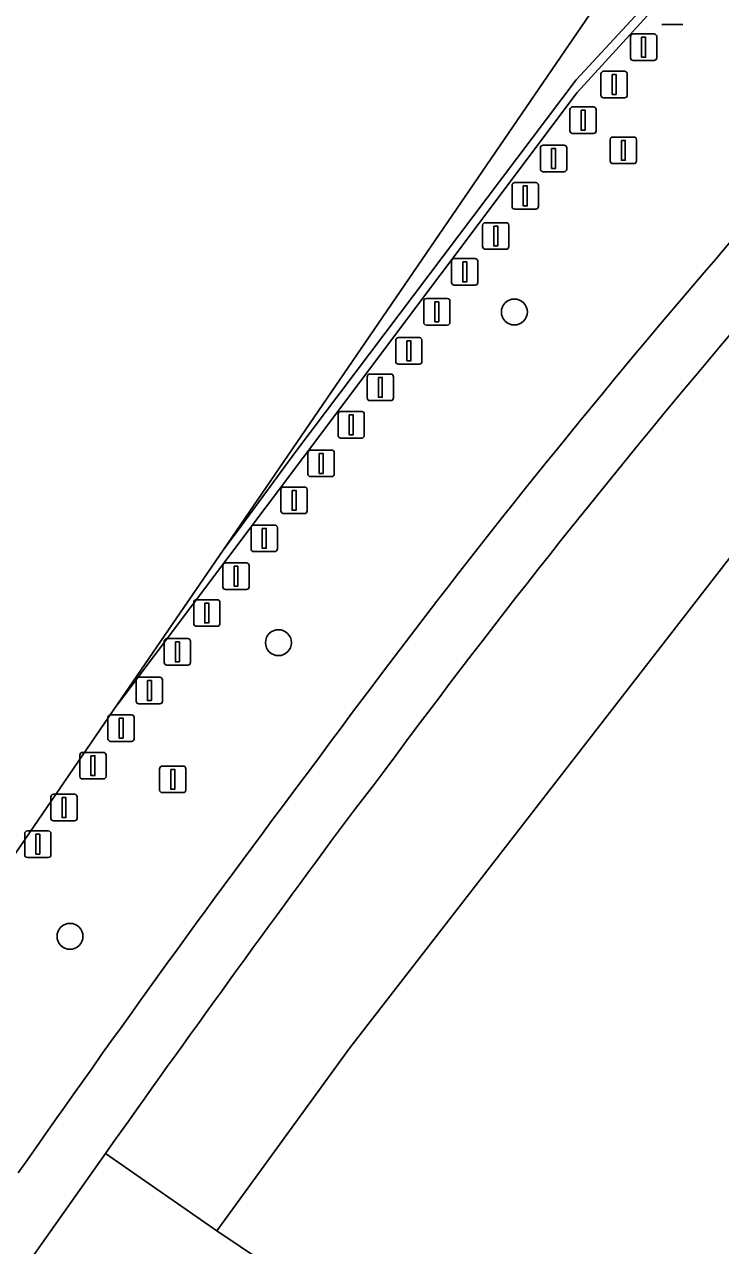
# Model space of a CAD drawing. Extents: x 158793 to 159888, y 384317 to 385256.
# Drawn here: x 159180.48 to 159206.71, y 385129.34 to 385175.36 of the extents above; entities that cross this region are included whole.
import ezdxf

# ---------------------------------------------------------------- set-up
doc = ezdxf.new("R2010")
doc.units = 0
for name, color, linetype in [('IMGEO_Afsluitpaal', 7, 'Continuous'), ('IMGEO_Berm_groen', 7, 'Continuous'), ('IMGEO_Boom', 7, 'Continuous'), ('IMGEO_Erf', 7, 'Continuous'), ('IMGEO_Groenvoorziening', 7, 'Continuous'), ('IMGEO_Hek', 7, 'Continuous'), ('IMGEO_Lichtmast', 7, 'Continuous'), ('IMGEO_Rijbaan_lokaal_gesloten', 7, 'Continuous'), ('IMGEO_Rijbaan_lokaal_halfverhard', 7, 'Continuous'), ('IMGEO_Voetpad_open', 7, 'Continuous')]:
    doc.layers.add(name, color=color, linetype=linetype)

msp = doc.modelspace()

# ---------------------------------------------------------------- linework, layer by layer
at = {"layer": 'IMGEO_Afsluitpaal'}
for p, q in [((159205.285, 385175.363), (159204.495, 385175.363)), ((159204.495, 385175.363), (159205.285, 385175.363)), ((159203.314, 385174.104), (159203.314, 385174.904)), ((159203.314, 385174.904), (159203.314, 385174.104)), ((159203.414, 385175.004), (159204.204, 385175.004)), ((159204.204, 385175.004), (159203.414, 385175.004)), ((159204.304, 385174.904), (159204.304, 385174.104)), ((159204.304, 385174.104), (159204.304, 385174.904)), ((159204.204, 385174.004), (159203.414, 385174.004)), ((159203.414, 385174.004), (159204.204, 385174.004)), ((159202.2, 385172.698), (159202.2, 385173.498)), ((159202.2, 385173.498), (159202.2, 385172.698)), ((159202.3, 385173.598), (159203.09, 385173.598)), ((159203.09, 385173.598), (159202.3, 385173.598)), ((159203.19, 385173.498), (159203.19, 385172.698)), ((159203.19, 385172.698), (159203.19, 385173.498)), ((159203.09, 385172.598), (159202.3, 385172.598)), ((159202.3, 385172.598), (159203.09, 385172.598)), ((159201.031, 385171.352), (159201.031, 385172.152)), ((159201.031, 385172.152), (159201.031, 385171.352)), ((159201.131, 385172.252), (159201.921, 385172.252)), ((159201.921, 385172.252), (159201.131, 385172.252)), ((159202.021, 385172.152), (159202.021, 385171.352)), ((159202.021, 385171.352), (159202.021, 385172.152)), ((159201.921, 385171.252), (159201.131, 385171.252)), ((159201.131, 385171.252), (159201.921, 385171.252)), ((159199.919, 385169.912), (159199.919, 385170.712)), ((159199.919, 385170.712), (159199.919, 385169.912)), ((159200.019, 385170.812), (159200.809, 385170.812)), ((159200.809, 385170.812), (159200.019, 385170.812)), ((159200.909, 385170.712), (159200.909, 385169.912)), ((159200.909, 385169.912), (159200.909, 385170.712)), ((159200.809, 385169.812), (159200.019, 385169.812)), ((159200.019, 385169.812), (159200.809, 385169.812)), ((159198.853, 385168.5), (159198.853, 385169.3)), ((159198.853, 385169.3), (159198.853, 385168.5)), ((159198.953, 385169.4), (159199.743, 385169.4)), ((159199.743, 385169.4), (159198.953, 385169.4)), ((159199.843, 385169.3), (159199.843, 385168.5)), ((159199.843, 385168.5), (159199.843, 385169.3)), ((159199.743, 385168.4), (159198.953, 385168.4)), ((159198.953, 385168.4), (159199.743, 385168.4)), ((159197.74, 385166.991), (159197.74, 385167.791)), ((159197.74, 385167.791), (159197.74, 385166.991)), ((159197.84, 385167.891), (159198.63, 385167.891)), ((159198.63, 385167.891), (159197.84, 385167.891)), ((159198.73, 385167.791), (159198.73, 385166.991)), ((159198.73, 385166.991), (159198.73, 385167.791)), ((159198.63, 385166.891), (159197.84, 385166.891)), ((159197.84, 385166.891), (159198.63, 385166.891)), ((159196.571, 385165.636), (159196.571, 385166.436)), ((159196.571, 385166.436), (159196.571, 385165.636)), ((159196.671, 385166.536), (159197.461, 385166.536)), ((159197.461, 385166.536), (159196.671, 385166.536)), ((159197.561, 385166.436), (159197.561, 385165.636)), ((159197.561, 385165.636), (159197.561, 385166.436)), ((159197.461, 385165.536), (159196.671, 385165.536)), ((159196.671, 385165.536), (159197.461, 385165.536)), ((159195.621, 385165.033), (159196.411, 385165.033)), ((159196.411, 385165.033), (159195.621, 385165.033)), ((159195.521, 385164.133), (159195.521, 385164.933)), ((159195.521, 385164.933), (159195.521, 385164.133)), ((159196.511, 385164.933), (159196.511, 385164.133)), ((159196.511, 385164.133), (159196.511, 385164.933)), ((159196.411, 385164.033), (159195.621, 385164.033)), ((159195.621, 385164.033), (159196.411, 385164.033)), ((159194.467, 385162.661), (159194.467, 385163.461)), ((159194.467, 385163.461), (159194.467, 385162.661)), ((159194.567, 385163.561), (159195.357, 385163.561)), ((159195.357, 385163.561), (159194.567, 385163.561)), ((159195.457, 385163.461), (159195.457, 385162.661)), ((159195.457, 385162.661), (159195.457, 385163.461)), ((159195.357, 385162.561), (159194.567, 385162.561)), ((159194.567, 385162.561), (159195.357, 385162.561)), ((159193.392, 385161.287), (159193.392, 385162.087)), ((159193.392, 385162.087), (159193.392, 385161.287)), ((159193.492, 385162.187), (159194.282, 385162.187)), ((159194.282, 385162.187), (159193.492, 385162.187)), ((159194.382, 385162.087), (159194.382, 385161.287)), ((159194.382, 385161.287), (159194.382, 385162.087)), ((159194.282, 385161.187), (159193.492, 385161.187)), ((159193.492, 385161.187), (159194.282, 385161.187)), ((159192.294, 385159.874), (159192.294, 385160.674)), ((159192.294, 385160.674), (159192.294, 385159.874)), ((159192.394, 385160.774), (159193.184, 385160.774)), ((159193.184, 385160.774), (159192.394, 385160.774)), ((159193.284, 385160.674), (159193.284, 385159.874)), ((159193.284, 385159.874), (159193.284, 385160.674)), ((159193.184, 385159.774), (159192.394, 385159.774)), ((159192.394, 385159.774), (159193.184, 385159.774)), ((159191.161, 385158.42), (159191.161, 385159.22)), ((159191.161, 385159.22), (159191.161, 385158.42)), ((159191.261, 385159.32), (159192.051, 385159.32)), ((159192.051, 385159.32), (159191.261, 385159.32)), ((159192.151, 385159.22), (159192.151, 385158.42)), ((159192.151, 385158.42), (159192.151, 385159.22)), ((159192.051, 385158.32), (159191.261, 385158.32)), ((159191.261, 385158.32), (159192.051, 385158.32)), ((159190.14, 385157.029), (159190.14, 385157.829)), ((159190.14, 385157.829), (159190.14, 385157.029)), ((159190.24, 385157.929), (159191.03, 385157.929)), ((159191.03, 385157.929), (159190.24, 385157.929)), ((159191.13, 385157.829), (159191.13, 385157.029)), ((159191.13, 385157.029), (159191.13, 385157.829)), ((159191.03, 385156.929), (159190.24, 385156.929)), ((159190.24, 385156.929), (159191.03, 385156.929)), ((159189.017, 385155.597), (159189.017, 385156.397)), ((159189.017, 385156.397), (159189.017, 385155.597)), ((159189.117, 385156.497), (159189.907, 385156.497)), ((159189.907, 385156.497), (159189.117, 385156.497)), ((159190.007, 385156.397), (159190.007, 385155.597)), ((159190.007, 385155.597), (159190.007, 385156.397)), ((159189.907, 385155.497), (159189.117, 385155.497)), ((159189.117, 385155.497), (159189.907, 385155.497)), ((159187.953, 385154.169), (159187.953, 385154.969)), ((159187.953, 385154.969), (159187.953, 385154.169)), ((159188.053, 385155.069), (159188.843, 385155.069)), ((159188.843, 385155.069), (159188.053, 385155.069)), ((159188.943, 385154.969), (159188.943, 385154.169)), ((159188.943, 385154.169), (159188.943, 385154.969)), ((159188.843, 385154.069), (159188.053, 385154.069)), ((159188.053, 385154.069), (159188.843, 385154.069)), ((159186.853, 385152.781), (159186.853, 385153.581)), ((159186.853, 385153.581), (159186.853, 385152.781)), ((159186.953, 385153.681), (159187.743, 385153.681)), ((159187.743, 385153.681), (159186.953, 385153.681)), ((159187.843, 385153.581), (159187.843, 385152.781)), ((159187.843, 385152.781), (159187.843, 385153.581)), ((159187.743, 385152.681), (159186.953, 385152.681)), ((159186.953, 385152.681), (159187.743, 385152.681)), ((159185.844, 385152.215), (159186.634, 385152.215)), ((159186.634, 385152.215), (159185.844, 385152.215)), ((159185.744, 385151.315), (159185.744, 385152.115)), ((159185.744, 385152.115), (159185.744, 385151.315)), ((159186.734, 385152.115), (159186.734, 385151.315)), ((159186.734, 385151.315), (159186.734, 385152.115)), ((159186.634, 385151.215), (159185.844, 385151.215)), ((159185.844, 385151.215), (159186.634, 385151.215)), ((159184.788, 385150.758), (159185.578, 385150.758)), ((159185.578, 385150.758), (159184.788, 385150.758)), ((159184.688, 385149.858), (159184.688, 385150.658)), ((159184.688, 385150.658), (159184.688, 385149.858)), ((159185.678, 385150.658), (159185.678, 385149.858)), ((159185.678, 385149.858), (159185.678, 385150.658)), ((159185.578, 385149.758), (159184.788, 385149.758)), ((159184.788, 385149.758), (159185.578, 385149.758)), ((159183.622, 385148.445), (159183.622, 385149.245)), ((159183.622, 385149.245), (159183.622, 385148.445)), ((159183.722, 385149.345), (159184.512, 385149.345)), ((159184.512, 385149.345), (159183.722, 385149.345)), ((159184.612, 385149.245), (159184.612, 385148.445)), ((159184.612, 385148.445), (159184.612, 385149.245)), ((159184.512, 385148.345), (159183.722, 385148.345)), ((159183.722, 385148.345), (159184.512, 385148.345)), ((159182.563, 385147.027), (159182.563, 385147.827)), ((159182.563, 385147.827), (159182.563, 385147.027)), ((159182.663, 385147.927), (159183.453, 385147.927)), ((159183.453, 385147.927), (159182.663, 385147.927)), ((159183.553, 385147.827), (159183.553, 385147.027)), ((159183.553, 385147.027), (159183.553, 385147.827)), ((159183.453, 385146.927), (159182.663, 385146.927)), ((159182.663, 385146.927), (159183.453, 385146.927)), ((159181.472, 385145.448), (159181.472, 385146.248)), ((159181.472, 385146.248), (159181.472, 385145.448)), ((159181.572, 385146.348), (159182.362, 385146.348)), ((159182.362, 385146.348), (159181.572, 385146.348)), ((159182.462, 385146.248), (159182.462, 385145.448)), ((159182.462, 385145.448), (159182.462, 385146.248)), ((159182.362, 385145.348), (159181.572, 385145.348)), ((159181.572, 385145.348), (159182.362, 385145.348)), ((159180.486, 385144.068), (159180.486, 385144.868)), ((159180.486, 385144.868), (159180.486, 385144.068)), ((159180.586, 385144.968), (159181.376, 385144.968)), ((159181.376, 385144.968), (159180.586, 385144.968)), ((159181.476, 385144.868), (159181.476, 385144.068)), ((159181.476, 385144.068), (159181.476, 385144.868)), ((159181.376, 385143.968), (159180.586, 385143.968)), ((159180.586, 385143.968), (159181.376, 385143.968))]:
    msp.add_line(p, q, dxfattribs=at)
for points in [[(159203.734, 385174.879), (159203.884, 385174.879), (159203.884, 385174.129), (159203.734, 385174.129), (159203.734, 385174.879)], [(159202.62, 385173.473), (159202.77, 385173.473), (159202.77, 385172.723), (159202.62, 385172.723), (159202.62, 385173.473)], [(159201.451, 385172.127), (159201.601, 385172.127), (159201.601, 385171.377), (159201.451, 385171.377), (159201.451, 385172.127)], [(159200.339, 385170.687), (159200.489, 385170.687), (159200.489, 385169.937), (159200.339, 385169.937), (159200.339, 385170.687)], [(159199.273, 385169.275), (159199.423, 385169.275), (159199.423, 385168.525), (159199.273, 385168.525), (159199.273, 385169.275)], [(159198.16, 385167.766), (159198.31, 385167.766), (159198.31, 385167.016), (159198.16, 385167.016), (159198.16, 385167.766)], [(159196.991, 385166.411), (159197.141, 385166.411), (159197.141, 385165.661), (159196.991, 385165.661), (159196.991, 385166.411)], [(159195.941, 385164.908), (159196.091, 385164.908), (159196.091, 385164.158), (159195.941, 385164.158), (159195.941, 385164.908)], [(159194.887, 385163.436), (159195.037, 385163.436), (159195.037, 385162.686), (159194.887, 385162.686), (159194.887, 385163.436)], [(159193.812, 385162.062), (159193.962, 385162.062), (159193.962, 385161.312), (159193.812, 385161.312), (159193.812, 385162.062)], [(159192.714, 385160.649), (159192.864, 385160.649), (159192.864, 385159.899), (159192.714, 385159.899), (159192.714, 385160.649)], [(159191.581, 385159.195), (159191.731, 385159.195), (159191.731, 385158.445), (159191.581, 385158.445), (159191.581, 385159.195)], [(159190.56, 385157.804), (159190.71, 385157.804), (159190.71, 385157.054), (159190.56, 385157.054), (159190.56, 385157.804)], [(159189.437, 385156.372), (159189.587, 385156.372), (159189.587, 385155.622), (159189.437, 385155.622), (159189.437, 385156.372)], [(159188.373, 385154.944), (159188.523, 385154.944), (159188.523, 385154.194), (159188.373, 385154.194), (159188.373, 385154.944)], [(159187.273, 385153.556), (159187.423, 385153.556), (159187.423, 385152.806), (159187.273, 385152.806), (159187.273, 385153.556)], [(159186.164, 385152.09), (159186.314, 385152.09), (159186.314, 385151.34), (159186.164, 385151.34), (159186.164, 385152.09)], [(159185.108, 385150.633), (159185.258, 385150.633), (159185.258, 385149.883), (159185.108, 385149.883), (159185.108, 385150.633)], [(159184.042, 385149.22), (159184.192, 385149.22), (159184.192, 385148.47), (159184.042, 385148.47), (159184.042, 385149.22)], [(159182.983, 385147.802), (159183.133, 385147.802), (159183.133, 385147.052), (159182.983, 385147.052), (159182.983, 385147.802)], [(159181.892, 385146.223), (159182.042, 385146.223), (159182.042, 385145.473), (159181.892, 385145.473), (159181.892, 385146.223)], [(159180.906, 385144.843), (159181.056, 385144.843), (159181.056, 385144.093), (159180.906, 385144.093), (159180.906, 385144.843)]]:
    msp.add_lwpolyline(points, dxfattribs=at)
for centre, start, end in [((159203.414, 385174.904), 90, 180), ((159203.414, 385174.904), 90, 180), ((159204.204, 385174.904), 0, 90), ((159204.204, 385174.904), 360, 90), ((159203.414, 385174.104), 180, 270), ((159203.414, 385174.104), 180, 270), ((159204.204, 385174.104), 270, 0), ((159204.204, 385174.104), 270, 0), ((159202.3, 385173.498), 90, 180), ((159202.3, 385173.498), 90, 180), ((159203.09, 385173.498), 0, 90), ((159203.09, 385173.498), 360, 90), ((159202.3, 385172.698), 180, 270), ((159202.3, 385172.698), 180, 270), ((159203.09, 385172.698), 270, 0), ((159203.09, 385172.698), 270, 0), ((159201.131, 385172.152), 90, 180), ((159201.131, 385172.152), 90, 180), ((159201.921, 385172.152), 0, 90), ((159201.921, 385172.152), 360, 90), ((159201.131, 385171.352), 180, 270), ((159201.131, 385171.352), 180, 270), ((159201.921, 385171.352), 270, 0), ((159201.921, 385171.352), 270, 0), ((159200.019, 385170.712), 90, 180), ((159200.019, 385170.712), 90, 180), ((159200.809, 385170.712), 0, 90), ((159200.809, 385170.712), 360, 90), ((159200.019, 385169.912), 180, 270), ((159200.019, 385169.912), 180, 270), ((159200.809, 385169.912), 270, 0), ((159200.809, 385169.912), 270, 0), ((159198.953, 385169.3), 90, 180), ((159198.953, 385169.3), 90, 180), ((159199.743, 385169.3), 0, 90), ((159199.743, 385169.3), 360, 90), ((159198.953, 385168.5), 180, 270), ((159198.953, 385168.5), 180, 270), ((159199.743, 385168.5), 270, 0), ((159199.743, 385168.5), 270, 0), ((159197.84, 385167.791), 90, 180), ((159197.84, 385167.791), 90, 180), ((159198.63, 385167.791), 0, 90), ((159198.63, 385167.791), 360, 90), ((159197.84, 385166.991), 180, 270), ((159197.84, 385166.991), 180, 270), ((159198.63, 385166.991), 270, 0), ((159198.63, 385166.991), 270, 0), ((159196.671, 385166.436), 90, 180), ((159196.671, 385166.436), 90, 180), ((159197.461, 385166.436), 0, 90), ((159197.461, 385166.436), 360, 90), ((159196.671, 385165.636), 180, 270), ((159196.671, 385165.636), 180, 270), ((159197.461, 385165.636), 270, 0), ((159197.461, 385165.636), 270, 0), ((159195.621, 385164.933), 90, 180), ((159195.621, 385164.933), 90, 180), ((159196.411, 385164.933), 0, 90), ((159196.411, 385164.933), 360, 90), ((159195.621, 385164.133), 180, 270), ((159195.621, 385164.133), 180, 270), ((159196.411, 385164.133), 270, 0), ((159196.411, 385164.133), 270, 0), ((159194.567, 385163.461), 90, 180), ((159194.567, 385163.461), 90, 180), ((159195.357, 385163.461), 0, 90), ((159195.357, 385163.461), 360, 90), ((159194.567, 385162.661), 180, 270), ((159194.567, 385162.661), 180, 270), ((159195.357, 385162.661), 270, 0), ((159195.357, 385162.661), 270, 0), ((159193.492, 385162.087), 90, 180), ((159193.492, 385162.087), 90, 180), ((159194.282, 385162.087), 0, 90), ((159194.282, 385162.087), 360, 90), ((159193.492, 385161.287), 180, 270), ((159193.492, 385161.287), 180, 270), ((159194.282, 385161.287), 270, 0), ((159194.282, 385161.287), 270, 0), ((159192.394, 385160.674), 90, 180), ((159192.394, 385160.674), 90, 180), ((159193.184, 385160.674), 0, 90), ((159193.184, 385160.674), 360, 90), ((159192.394, 385159.874), 180, 270), ((159192.394, 385159.874), 180, 270), ((159193.184, 385159.874), 270, 0), ((159193.184, 385159.874), 270, 0), ((159191.261, 385159.22), 90, 180), ((159191.261, 385159.22), 90, 180), ((159192.051, 385159.22), 0, 90), ((159192.051, 385159.22), 360, 90), ((159191.261, 385158.42), 180, 270), ((159191.261, 385158.42), 180, 270), ((159192.051, 385158.42), 270, 0), ((159192.051, 385158.42), 270, 0), ((159190.24, 385157.829), 90, 180), ((159190.24, 385157.829), 90, 180), ((159191.03, 385157.829), 0, 90), ((159191.03, 385157.829), 360, 90), ((159190.24, 385157.029), 180, 270), ((159190.24, 385157.029), 180, 270), ((159191.03, 385157.029), 270, 0), ((159191.03, 385157.029), 270, 0), ((159189.117, 385156.397), 90, 180), ((159189.117, 385156.397), 90, 180), ((159189.907, 385156.397), 0, 90), ((159189.907, 385156.397), 360, 90), ((159189.117, 385155.597), 180, 270), ((159189.117, 385155.597), 180, 270), ((159189.907, 385155.597), 270, 0), ((159189.907, 385155.597), 270, 0), ((159188.053, 385154.969), 90, 180), ((159188.053, 385154.969), 90, 180), ((159188.843, 385154.969), 0, 90), ((159188.843, 385154.969), 360, 90), ((159188.053, 385154.169), 180, 270), ((159188.053, 385154.169), 180, 270), ((159188.843, 385154.169), 270, 0), ((159188.843, 385154.169), 270, 0), ((159186.953, 385153.581), 90, 180), ((159186.953, 385153.581), 90, 180), ((159187.743, 385153.581), 0, 90), ((159187.743, 385153.581), 360, 90), ((159186.953, 385152.781), 180, 270), ((159186.953, 385152.781), 180, 270), ((159187.743, 385152.781), 270, 0), ((159187.743, 385152.781), 270, 0), ((159185.844, 385152.115), 90, 180), ((159185.844, 385152.115), 90, 180), ((159186.634, 385152.115), 0, 90), ((159186.634, 385152.115), 360, 90), ((159185.844, 385151.315), 180, 270), ((159185.844, 385151.315), 180, 270), ((159186.634, 385151.315), 270, 0), ((159186.634, 385151.315), 270, 0), ((159184.788, 385150.658), 90, 180), ((159184.788, 385150.658), 90, 180), ((159185.578, 385150.658), 0, 90), ((159185.578, 385150.658), 360, 90), ((159184.788, 385149.858), 180, 270), ((159184.788, 385149.858), 180, 270), ((159185.578, 385149.858), 270, 0), ((159185.578, 385149.858), 270, 0), ((159183.722, 385149.245), 90, 180), ((159183.722, 385149.245), 90, 180), ((159184.512, 385149.245), 0, 90), ((159184.512, 385149.245), 360, 90), ((159183.722, 385148.445), 180, 270), ((159183.722, 385148.445), 180, 270), ((159184.512, 385148.445), 270, 0), ((159184.512, 385148.445), 270, 0), ((159182.663, 385147.827), 90, 180), ((159182.663, 385147.827), 90, 180), ((159183.453, 385147.827), 0, 90), ((159183.453, 385147.827), 360, 90), ((159182.663, 385147.027), 180, 270), ((159182.663, 385147.027), 180, 270), ((159183.453, 385147.027), 270, 0), ((159183.453, 385147.027), 270, 0), ((159181.572, 385146.248), 90, 180), ((159181.572, 385146.248), 90, 180), ((159182.362, 385146.248), 0, 90), ((159182.362, 385146.248), 360, 90), ((159181.572, 385145.448), 180, 270), ((159181.572, 385145.448), 180, 270), ((159182.362, 385145.448), 270, 0), ((159182.362, 385145.448), 270, 0), ((159180.586, 385144.868), 90, 180), ((159180.586, 385144.868), 90, 180), ((159181.376, 385144.868), 0, 90), ((159181.376, 385144.868), 360, 90), ((159180.586, 385144.068), 180, 270), ((159180.586, 385144.068), 180, 270), ((159181.376, 385144.068), 270, 0), ((159181.376, 385144.068), 270, 0)]:
    msp.add_arc(centre, 0.1, start, end, dxfattribs=at)
at = {"layer": 'IMGEO_Berm_groen'}
for points in [[(159234.932, 385202.142), (159231.861, 385199.238), (159227.608, 385203.704), (159224.095, 385200.201), (159222.787, 385198.606), (159227.592, 385194.655), (159212.803, 385176.682), (159207.973, 385180.642), (159205.306, 385177.187), (159205.153, 385177.019), (159201.305, 385172.797), (159190.992, 385159.057), (159183.992, 385149.752), (159183.989, 385149.748), (159163.18, 385119.339)], [(159183.535, 385132.814), (159187.72, 385129.9), (159192.739, 385136.789), (159209.26, 385158.099), (159227.01, 385178.109)], [(159193.659, 385146.723), (159192.949, 385145.812)]]:
    msp.add_lwpolyline(points, dxfattribs=at)
for centre, radius, start, end in [((159442.886, 384963.127), 311.825, 135.86364, 143.688), ((159444.531, 384962.015), 311.534, 135.63944, 143.63712), ((159621.343, 384824.638), 537.67, 143.05754, 145.12367), ((159743.561, 384737.115), 685.717, 143.414979, 144.756003)]:
    msp.add_arc(centre, radius, start, end, dxfattribs=at)
at = {"layer": 'IMGEO_Boom'}
for centre in [(159198.938, 385164.526), (159190.046, 385152.063), (159182.192, 385140.996)]:
    msp.add_circle(centre, 0.489, dxfattribs=at)
at = {"layer": 'IMGEO_Erf'}
msp.add_lwpolyline([(159148.394, 384946.912), (159153.251, 384941.028), (159150.399, 384957.609), (159141, 384963.539), (159137.019, 384980.94), (159133.839, 384985.25), (159147.589, 384997.369), (159157.45, 385008.13), (159161.829, 385013.789), (159170.019, 385025.489), (159207.92, 385081.38), (159212.01, 385087.95), (159216.48, 385096.14), (159221.549, 385107.19), (159187.72, 385129.9), (159183.535, 385132.814), (159182.116, 385130.797), (159173.31, 385118.352), (159168.14, 385111.045), (159165.803, 385107.726)], dxfattribs=at)
at = {"layer": 'IMGEO_Groenvoorziening'}
msp.add_lwpolyline([(159273.06, 385209.092), (159256.152, 385207.464), (159235.717, 385186.968), (159227.01, 385178.109), (159209.26, 385158.099), (159192.739, 385136.789), (159187.72, 385129.9), (159221.549, 385107.19), (159216.48, 385096.14), (159212.01, 385087.95), (159207.92, 385081.38), (159170.019, 385025.489), (159161.829, 385013.789), (159157.45, 385008.13), (159147.589, 384997.369), (159133.839, 384985.25), (159137.019, 384980.94), (159141, 384963.539), (159150.399, 384957.609), (159153.251, 384941.028), (159155.132, 384938.749), (159161.811, 384930.659), (159170.007, 384919.816)], dxfattribs=at)
at = {"layer": 'IMGEO_Hek'}
msp.add_lwpolyline([(159153.359, 384941.51), (159150.399, 384957.609), (159141, 384963.539), (159137.019, 384980.94), (159133.839, 384985.25), (159147.589, 384997.369), (159157.45, 385008.13), (159161.829, 385013.789), (159170.019, 385025.489), (159207.92, 385081.38), (159212.01, 385087.95), (159216.48, 385096.14), (159221.549, 385107.19), (159187.72, 385129.9), (159192.739, 385136.789), (159209.26, 385158.099), (159227.01, 385178.109), (159235.717, 385186.968)], dxfattribs=at)
at = {"layer": 'IMGEO_Lichtmast'}
for p, q in [((159202.549, 385170.22), (159202.549, 385171.02)), ((159202.549, 385171.02), (159202.549, 385170.22)), ((159202.649, 385171.12), (159203.439, 385171.12)), ((159203.439, 385171.12), (159202.649, 385171.12)), ((159203.539, 385171.02), (159203.539, 385170.22)), ((159203.539, 385170.22), (159203.539, 385171.02)), ((159203.439, 385170.12), (159202.649, 385170.12)), ((159202.649, 385170.12), (159203.439, 385170.12)), ((159185.568, 385146.512), (159185.568, 385147.312)), ((159185.568, 385147.312), (159185.568, 385146.512)), ((159185.668, 385147.412), (159186.458, 385147.412)), ((159186.458, 385147.412), (159185.668, 385147.412)), ((159186.558, 385147.312), (159186.558, 385146.512)), ((159186.558, 385146.512), (159186.558, 385147.312)), ((159186.458, 385146.412), (159185.668, 385146.412)), ((159185.668, 385146.412), (159186.458, 385146.412))]:
    msp.add_line(p, q, dxfattribs=at)
for points in [[(159202.969, 385170.995), (159203.119, 385170.995), (159203.119, 385170.245), (159202.969, 385170.245), (159202.969, 385170.995)], [(159185.988, 385147.287), (159186.138, 385147.287), (159186.138, 385146.537), (159185.988, 385146.537), (159185.988, 385147.287)]]:
    msp.add_lwpolyline(points, dxfattribs=at)
for centre, start, end in [((159202.649, 385171.02), 90, 180), ((159202.649, 385171.02), 90, 180), ((159203.439, 385171.02), 0, 90), ((159203.439, 385171.02), 360, 90), ((159202.649, 385170.22), 180, 270), ((159202.649, 385170.22), 180, 270), ((159203.439, 385170.22), 270, 0), ((159203.439, 385170.22), 270, 0), ((159185.668, 385147.312), 90, 180), ((159185.668, 385147.312), 90, 180), ((159186.458, 385147.312), 0, 90), ((159186.458, 385147.312), 360, 90), ((159185.668, 385146.512), 180, 270), ((159185.668, 385146.512), 180, 270), ((159186.458, 385146.512), 270, 0), ((159186.458, 385146.512), 270, 0)]:
    msp.add_arc(centre, 0.1, start, end, dxfattribs=at)
at = {"layer": 'IMGEO_Rijbaan_lokaal_gesloten'}
msp.add_lwpolyline([(159233.475, 385212.077), (159231.425, 385214.387), (159230.622, 385213.125), (159230.906, 385212.891), (159226.749, 385208.759), (159224.515, 385206.566), (159224.51, 385206.561), (159214.022, 385193.636), (159187.963, 385155.555), (159188.488, 385156.249), (159190.709, 385159.27), (159201.266, 385173.278), (159204.913, 385177.221), (159209.531, 385183.152), (159214.311, 385188.955), (159221.047, 385196.978), (159223.863, 385200.411), (159230.981, 385207.51), (159231.33, 385207.858), (159231.551, 385207.637), (159231.689, 385207.489), (159231.758, 385207.553), (159232.538, 385208.176), (159233.347, 385208.724)], dxfattribs=at)
at = {"layer": 'IMGEO_Rijbaan_lokaal_halfverhard'}
msp.add_lwpolyline([(159204.913, 385177.221), (159201.266, 385173.278), (159190.709, 385159.27), (159188.488, 385156.249), (159187.963, 385155.555), (159183.989, 385149.748), (159183.992, 385149.752), (159190.992, 385159.057), (159201.305, 385172.797), (159205.153, 385177.019)], dxfattribs=at)
at = {"layer": 'IMGEO_Voetpad_open'}
for points in [[(159192.949, 385145.812), (159193.659, 385146.723)], [(159165.803, 385107.726), (159168.14, 385111.045), (159173.31, 385118.352), (159182.116, 385130.797), (159183.535, 385132.814)]]:
    msp.add_lwpolyline(points, dxfattribs=at)
for centre, radius, start, end in [((159442.886, 384963.127), 311.825, 135.86364, 143.688), ((159444.531, 384962.015), 311.534, 135.63944, 143.63712), ((159621.343, 384824.638), 537.67, 143.05754, 145.12367), ((159743.561, 384737.115), 685.717, 143.414979, 144.756003)]:
    msp.add_arc(centre, radius, start, end, dxfattribs=at)

doc.saveas('drawing.dxf')
